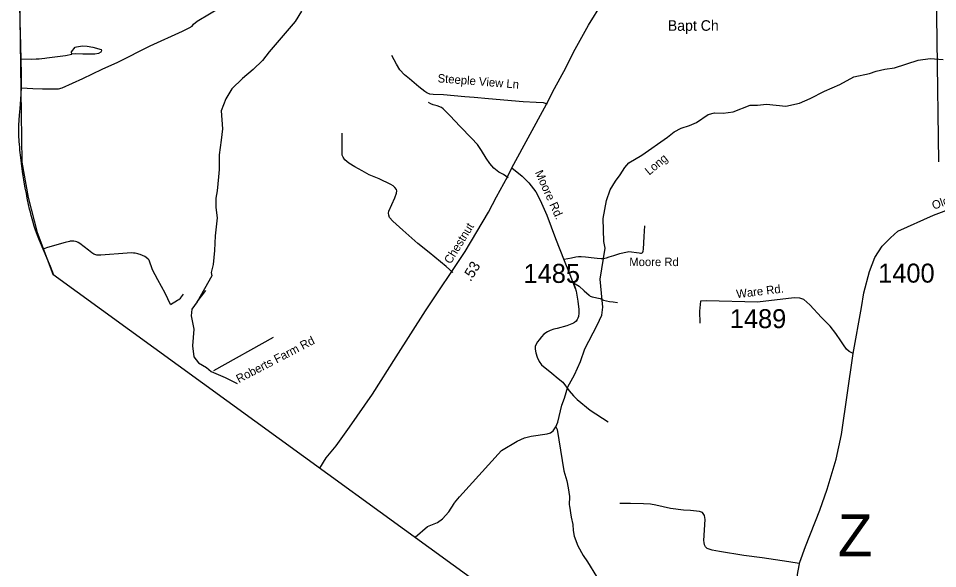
# Model space of a CAD drawing. Extents: x 1268485 to 1426702, y 514839 to 616766.
# Drawn here: x 1296925 to 1304075, y 562703 to 566982 of the extents above; entities that cross this region are included whole.
import ezdxf

# ---------------------------------------------------------------- set-up
doc = ezdxf.new("R2010")
doc.units = 0
for name, color, linetype in [('Old_Level_10', 7, 'Continuous'), ('Old_Level_11', 7, 'Continuous'), ('Old_Level_13', 7, 'Continuous'), ('Old_Level_17', 7, 'Continuous'), ('Old_Level_21', 7, 'Continuous'), ('Old_Level_22', 7, 'Continuous'), ('Old_Level_32', 7, 'Continuous'), ('Old_Level_35', 7, 'Continuous'), ('Old_Level_52', 7, 'Continuous'), ('Old_Level_56', 7, 'Continuous'), ('Old_Level_59', 7, 'Continuous'), ('Old_Level_62', 7, 'Continuous'), ('Old_Level_8', 7, 'Continuous')]:
    doc.layers.add(name, color=color, linetype=linetype)

msp = doc.modelspace()

# ---------------------------------------------------------------- linework, layer by layer
at = {"layer": 'Old_Level_32'}
for points in [[(1300762.939, 565820.997), (1301032.727, 566314.791), (1301094.042, 566437.422), (1301183.154, 566597.659), (1301243.651, 566719.064), (1301358.924, 566930.397), (1301466.839, 567099.219)], [(1303419.122, 564374.772), (1303482.89, 564733.671), (1303501.693, 564848.126), (1303544.205, 565014.904), (1303586.717, 565122.002), (1303643.945, 565209.479), (1303708.531, 565274.473), (1303764.734, 565326.436), (1304044.087, 565452.697), (1304199.872, 565511.15), (1304449.221, 565599.444), (1304750.075, 565711.447), (1305591.322, 566019.251)], [(1299269.824, 563485.181), (1299319.165, 563564.59), (1299396.585, 563657.785), (1299499.024, 563803.312), (1299678.882, 564060.019), (1299863.646, 564349.428), (1300090.921, 564708.327), (1300399.134, 565168.193), (1300580.628, 565476.405), (1300644.396, 565593.722), (1300728.602, 565749.463), (1300762.939, 565820.997)], [(1300762.939, 565820.997), (1300843.831, 565755.833), (1300895.456, 565702.881), (1300950.032, 565634.185), (1300982.483, 565568.352), (1301035.584, 565450.996), (1301103.436, 565271.386), (1301169.812, 565099.648), (1301214.064, 564989.45), (1301255.365, 564880.682)], [(1303419.122, 564374.772), (1303387.238, 564391.122), (1303365.982, 564409.108), (1303342.273, 564442.218), (1303321.009, 564473.452), (1303282.35, 564531.478), (1303240.179, 564588.496), (1303171.644, 564656.321), (1303082.028, 564753.769), (1303034.583, 564795.967), (1303002.952, 564806.516), (1302959.022, 564810.032), (1302673.295, 564776.051), (1302276.899, 564784.855), (1302231.51, 564783.877), (1302222.741, 564704.539), (1302224.498, 564613.112)], [(1302791.998, 560872.42), (1302850.003, 561116.747), (1302871.16, 561193.369), (1302904.27, 561323.727), (1302914.357, 561464.598), (1302922.425, 561599.6), (1302945.767, 562245.083), (1302953.942, 562388.97), (1302966.813, 562524.699), (1302986.396, 562672.378), (1303003.813, 562753.184), (1303046.324, 562875.814), (1303159.346, 563158.358), (1303215.583, 563321.493), (1303285.538, 563554.189), (1303326.892, 563746.909), (1303419.122, 564374.772)]]:
    msp.add_lwpolyline(points, dxfattribs=at)
at = {"layer": 'Old_Level_35'}
msp.add_line((1298445.361, 564243.305), (1298908.369, 564503.772), dxfattribs=at)
for points in [[(1296946.123, 566666.611), (1296943.97, 566762.318), (1296940.279, 566874.995), (1296938.331, 566952.812), (1296937.613, 567002.639), (1296936.793, 567045.137), (1296936.383, 567071.434), (1296935.973, 567120.442), (1296934.845, 567193.8), (1296934.23, 567275.308), (1296934.127, 567391.931), (1296932.59, 567496.559), (1296931.359, 567542.696)], [(1296948.276, 566442.54), (1297037.986, 566437.67), (1297111.908, 566434.953), (1297236.169, 566433.825), (1297264.979, 566442.694), (1297426.355, 566515.385), (1297575.12, 566586.948), (1297697.741, 566640.774), (1297949.853, 566767.804), (1298200.837, 566882.633), (1298252.51, 566907.649), (1298276.398, 566920.926), (1298287.984, 566935.947), (1298314.128, 566961.424), (1298506.672, 567075.69)], [(1296946.123, 566666.611), (1297029.477, 566666.201), (1297062.08, 566667.431), (1297086.379, 566668.559), (1297107.704, 566670.199), (1297130.26, 566672.557), (1297146.766, 566675.274), (1297228.377, 566685.373), (1297290.918, 566694.703), (1297339.618, 566703.981), (1297336.542, 566721.77), (1297365.352, 566757.807), (1297377.04, 566761.703), (1297392.009, 566764.523), (1297423.177, 566767.804), (1297459.163, 566766.112), (1297503.044, 566757.244), (1297568.354, 566740.635), (1297570.609, 566730.074), (1297565.585, 566720.078), (1297548.976, 566710.133), (1297519.038, 566705.109), (1297424.715, 566705.109), (1297367.608, 566705.673), (1297339.618, 566703.981)], [(1296948.276, 566442.54), (1296948.789, 566494.11), (1296948.276, 566542.4), (1296946.123, 566666.611)], [(1301039.373, 566314.587), (1301009.127, 566325.814), (1300952.123, 566328.89), (1300851.853, 566332.683), (1300581.491, 566355.495), (1300471.173, 566366.875), (1300396.329, 566373.335), (1300230.955, 566387.381), (1300152.215, 566391.021), (1300126.173, 566393.789), (1300102.592, 566403.324), (1300086.291, 566413.32), (1300040.256, 566449.922), (1299966.335, 566512.668), (1299929.118, 566544.4), (1299892.209, 566582.744), (1299864.629, 566626.01), (1299828.643, 566694.703)], [(1297117.547, 565187.57), (1297089.454, 565256.006), (1297073.973, 565294.505), (1297058.902, 565335.105), (1297048.341, 565365.504), (1297036.756, 565405.335), (1297030.912, 565424.354), (1297024.35, 565449.37), (1297017.584, 565475.617), (1297011.535, 565499.71), (1297003.845, 565533.851), (1296993.49, 565582.961), (1296986.621, 565620.178), (1296978.419, 565661.701), (1296967.243, 565726.6), (1296962.425, 565758.486), (1296957.606, 565790.321), (1296948.173, 565856.808), (1296943.047, 565899.306), (1296936.588, 565957.438), (1296934.64, 565980.199), (1296932.59, 566002.088), (1296930.642, 566023.926), (1296927.873, 566073.138), (1296927.156, 566124.043), (1296928.899, 566152.443), (1296933.717, 566230.26), (1296937.921, 566280.856), (1296943.355, 566351.394), (1296948.276, 566442.54)], [(1300734.87, 565742.184), (1300697.038, 565766.996), (1300661.769, 565786.065), (1300623.63, 565818.413), (1300592.257, 565853.887), (1300562.627, 565894.692), (1300526.537, 565954.516), (1300496.702, 566000.499), (1300450.258, 566049.557), (1300361.983, 566142.138), (1300279.86, 566227.85), (1300229.109, 566279.421), (1300214.858, 566290.238), (1300183.075, 566302.694), (1300150.574, 566309.615), (1300132.017, 566316.587), (1300113.46, 566327.865)], [(1300304.261, 565005.074), (1300251.05, 565051.774), (1300120.329, 565161.272), (1300032.772, 565231.297), (1299916.2, 565335.618), (1299837.46, 565404.618), (1299811.418, 565432.556), (1299805.779, 565450.549), (1299804.036, 565466.749), (1299807.215, 565481.615), (1299852.121, 565587.114), (1299865.039, 565622.896), (1299868.628, 565640.018), (1299866.372, 565651.705), (1299853.659, 565666.828), (1299838.793, 565680.515), (1299822.594, 565689.793), (1299731.038, 565733.059), (1299654.041, 565765.202), (1299598.984, 565796.626), (1299542.492, 565826.512), (1299496.048, 565856.296), (1299463.137, 565882.389), (1299451.039, 565902.433), (1299443.862, 565917.196), (1299443.862, 566049.455), (1299443.452, 566088.517)], [(1301168.761, 565108.317), (1301227.918, 565119.339), (1301261.136, 565127.336), (1301280.411, 565129.899), (1301303.377, 565130.616), (1301336.288, 565128.463), (1301403.033, 565118.928), (1301427.536, 565116.365), (1301458.499, 565115.238), (1301474.493, 565116.007), (1301498.279, 565120.364), (1301519.502, 565126.567), (1301557.027, 565138.613), (1301602.651, 565152.865), (1301635.869, 565161.272), (1301661.706, 565166.757), (1301673.394, 565168.193), (1301753.774, 565157.94), (1301763.924, 565156.145), (1301770.896, 565157.273), (1301775.612, 565159.426), (1301780.738, 565164.194), (1301783.609, 565172.191), (1301785.865, 565187.211), (1301792.426, 565286.046), (1301796.733, 565369.246)], [(1298108.153, 564756.191), (1298065.297, 564844.671), (1298008.908, 564948.377), (1297968.923, 565025.937), (1297941.548, 565102.268), (1297934.782, 565110.676), (1297919.608, 565121.799), (1297907.715, 565129.438), (1297891.208, 565139.024), (1297872.958, 565145.38), (1297862.603, 565149.379), (1297853.889, 565151.737), (1297843.123, 565154.147), (1297832.05, 565155.89), (1297819.03, 565157.478), (1297802.831, 565157.94), (1297770.842, 565155.838), (1297565.585, 565140.869), (1297542.209, 565141.228), (1297534.212, 565141.587), (1297526.42, 565142.817), (1297518.423, 565145.585), (1297510.426, 565149.481), (1297495.355, 565159.375), (1297469.006, 565179.265), (1297401.339, 565232.271), (1297390.778, 565239.141), (1297378.578, 565244.37), (1297368.018, 565247.855), (1297355.202, 565249.803), (1297341.361, 565250.572), (1297327.622, 565249.239), (1297320.958, 565247.548), (1297288.765, 565238.32), (1297224.891, 565221.609), (1297142.153, 565196.951), (1297117.547, 565187.57)], [(1297201.105, 564985.235), (1297174.859, 565051.518), (1297117.547, 565187.57)], [(1301242.374, 564926.026), (1301255.6, 564886.604), (1301263.29, 564860.87), (1301276.003, 564782.438), (1301283.385, 564716.924), (1301283.795, 564690.011), (1301280.616, 564664.687), (1301277.028, 564651.359), (1301271.389, 564640.132), (1301262.469, 564627.265), (1301249.654, 564617.166), (1301241.657, 564611.169), (1301191.419, 564592.304), (1301114.832, 564570.209), (1301090.328, 564564.109), (1301061.006, 564553.702), (1301039.373, 564544.834), (1301011.998, 564525.149), (1300994.671, 564505.003), (1300976.627, 564482.499), (1300962.171, 564465.992), (1300944.331, 564431.799), (1300944.331, 564408.526), (1300949.662, 564381.203), (1300960.838, 564347.01), (1300974.986, 564313.638), (1300993.133, 564287.494), (1301073.924, 564221.928), (1301123.034, 564181.687), (1301159.226, 564152.415), (1301208.951, 564085.62), (1301243.297, 564046.199), (1301270.466, 564018.056), (1301372.582, 563935.625), (1301512.018, 563843.607)], [(1301242.374, 564926.026), (1301286.46, 564899.267), (1301326.343, 564862.101), (1301363.355, 564829.139), (1301371.865, 564822.321), (1301386.731, 564817.502), (1301450.297, 564804.174), (1301476.339, 564790.487), (1301522.988, 564779.977), (1301552.208, 564778.132), (1301583.888, 564771.878)], [(1298108.153, 564756.191), (1298162.287, 564789.922), (1298173.872, 564797.202), (1298184.535, 564805.814), (1298194.172, 564815.606), (1298202.375, 564826.576), (1298209.244, 564838.417)], [(1302997.415, 562743.554), (1302917.65, 562756.678), (1302710.24, 562785.795), (1302568.651, 562805.941), (1302377.338, 562837.109), (1302320.025, 562846.336), (1302298.392, 562853.872), (1302283.014, 562860.69), (1302268.967, 562873.352), (1302261.791, 562888.731), (1302257.997, 562906.211), (1302256.664, 562921.95), (1302268.045, 563085.119), (1302260.458, 563114.954), (1302246.207, 563138.587), (1302223.856, 563147.25), (1302153.421, 563155.914), (1302097.646, 563158.682), (1301996.351, 563170.985), (1301882.342, 563195.745), (1301842.357, 563203.486), (1301786.275, 563207.946), (1301684.979, 563209.33), (1301636.177, 563210.663), (1301603.266, 563209.689)]]:
    msp.add_lwpolyline(points, dxfattribs=at)
at = {"layer": 'Old_Level_52'}
for points in [[(1297195.377, 571312.304), (1297269.865, 571079.026), (1297324.442, 570850.399), (1297338.454, 570733.759), (1297328.866, 570408.172), (1297325.765, 570262.373), (1297300.006, 570016.768), (1297280.259, 569851.083), (1297255.342, 569578.59), (1297150.343, 568899.372), (1297019.967, 568472.428), (1296966.336, 568222.885), (1296935.98, 568048.106), (1296924.613, 567732.176), (1296951.219, 565864.509), (1297000.9, 565589.173), (1297070.463, 565317.439), (1297191.442, 564993.917)], [(1297191.442, 564993.917), (1301878.471, 561591.516), (1304729.751, 559347.09), (1305660.322, 558675.662), (1306160.753, 558488.283), (1307142.154, 557829.475), (1306860.195, 555870.524), (1306420.072, 553490.623), (1306092.175, 550983.41), (1306104.846, 542672.517), (1306047.612, 533086.61), (1304716.96, 525607.345), (1304265.665, 522554.242)]]:
    msp.add_lwpolyline(points, dxfattribs=at)
at = {"layer": 'Old_Level_56'}
msp.add_lwpolyline([(1304083.273, 565866.712), (1304059.311, 567756.332), (1304063.334, 568184.464), (1304734.482, 568472.912)], dxfattribs=at)
at = {"layer": 'Old_Level_59'}
for points in [[(1299127.159, 567039.19), (1299077.332, 566958.195), (1298969.577, 566830.447), (1298875.15, 566722.436), (1298823.682, 566654.513), (1298751.196, 566585.051), (1298668.663, 566514.821), (1298583.976, 566433.62), (1298537.526, 566357.304), (1298501.168, 566263.761), (1298511.556, 566123.446), (1298501.168, 566035.1), (1298485.587, 565920.769), (1298485.587, 565806.439), (1298480.393, 565749.273), (1298470.005, 565640.14), (1298459.617, 565582.974), (1298459.617, 565510.219), (1298470.005, 565432.266), (1298454.424, 565291.952), (1298449.229, 565177.622), (1298438.842, 565068.488), (1298423.261, 565006.126), (1298428.454, 564980.142), (1298314.189, 564777.465), (1298381.709, 564865.811)], [(1301103.964, 563806.852), (1301120.881, 563842.479), (1301151.946, 563973.815), (1301173.272, 564029.384), (1301199.211, 564116.839), (1301251.499, 564209.677), (1301295.995, 564314.663), (1301330.239, 564411.909), (1301426.614, 564595.79), (1301462.498, 564674.991), (1301471.828, 564736.814), (1301448.862, 564953.503), (1301488.642, 565194.695), (1301479.722, 565246.881), (1301473.981, 565427.122), (1301499.099, 565564.609), (1301529.14, 565649.963), (1301568.715, 565715.117), (1301605.829, 565764.279), (1301641.201, 565821.539), (1301674.111, 565858.756), (1301773.562, 565918.478), (1301972.872, 566057.914), (1302025.878, 566098.719), (1302080.627, 566127.426), (1302145.116, 566147.932), (1302199.762, 566172.743), (1302289.268, 566234.669), (1302339.505, 566247.484), (1302405.532, 566245.946), (1302485.708, 566256.045), (1302617.146, 566307.052), (1302675.073, 566307.667), (1302743.355, 566316.125), (1302893.043, 566300.644), (1303001.619, 566322.123), (1303084.46, 566358.212), (1303195.905, 566415.627), (1303315.143, 566466.89), (1303422.59, 566528.457), (1303545.212, 566553.575), (1303597.705, 566570.39), (1303664.142, 566586.846), (1303738.371, 566597.149), (1303923.84, 566656.871), (1304016.216, 566670.763), (1304118.127, 566662.356)]]:
    msp.add_lwpolyline(points, dxfattribs=at)
at = {"layer": 'Old_Level_62'}
for points in [[(1298314.189, 564777.465), (1298272.638, 564720.3), (1298267.444, 564668.331), (1298288.22, 564564.395), (1298277.832, 564434.474), (1298288.22, 564351.324), (1298324.577, 564304.553), (1298386.903, 564268.175), (1298423.261, 564236.994), (1298532.332, 564190.222), (1298625.822, 564143.451)], [(1300012.04, 562946.394), (1300107.308, 563029.602), (1300184.203, 563061.846), (1300224.803, 563090.913), (1300272.273, 563145.764), (1300313.693, 563208.92), (1300317.897, 563214.764), (1300356.959, 563261.926), (1300683.505, 563620.51), (1300805.203, 563693.766), (1300861.9, 563720.422), (1300912.24, 563733.238), (1301038.758, 563752.308), (1301062.851, 563759.741), (1301083.254, 563775.325), (1301103.964, 563806.852)], [(1301103.964, 563806.852), (1301115.447, 563784.604), (1301168.145, 563463.133), (1301190.188, 563386.648), (1301200.954, 563330.311), (1301211.514, 563264.079), (1301209.873, 563198.052), (1301211.616, 563188.005), (1301225.765, 563103.626), (1301238.376, 563047.339), (1301239.401, 562999.254), (1301248.218, 562955.066), (1301276.618, 562880.324), (1301316.911, 562805.378), (1301351.667, 562754.525), (1301420.975, 562640.823), (1301492.743, 562539.117), (1301575.276, 562387.122), (1301599.883, 562326.529), (1301612.493, 562270.192), (1301627.462, 562139.727), (1301617.825, 561983.887), (1301597.729, 561806.261), (1301597.995, 561795.12)]]:
    msp.add_lwpolyline(points, dxfattribs=at)

# ---------------------------------------------------------------- texts
at = {"layer": 'Old_Level_10'}
for s, rotation, p in [('Steeple View Ln', 355.5281556, (1300183.738, 566485.307)), ('Roberts Farm Rd', 27.5232806, (1298639.452, 564144.828))]:
    msp.add_text(s, height=65.61666, rotation=rotation, dxfattribs=at).set_placement(p)
msp.add_text('Moore Rd', height=65.6167, dxfattribs=at).set_placement((1301676.285, 565055.718))
at = {"layer": 'Old_Level_11'}
for s, height, rotation, p in [('Moore Rd.', 65.6167, 294.3458556, (1300940.816, 565784.132)), ('Old Kings Mtn. Rd.', 65.61666, 19.6153111, (1304044.185, 565493.929)), ('Chestnut', 65.6167, 58.3394028, (1300287.007, 565066.885)), ('Ware Rd.', 65.6167, 6.782275, (1302512.865, 564806.121))]:
    msp.add_text(s, height=height, rotation=rotation, dxfattribs=at).set_placement(p)
at = {"layer": 'Old_Level_13'}
msp.add_text('Z', height=328.083, dxfattribs=at).set_placement((1303298.728, 562797.796))
at = {"layer": 'Old_Level_17'}
msp.add_text('.53', height=82.0208, rotation=58.3394028, dxfattribs=at).set_placement((1300442.136, 564929.967))
at = {"layer": 'Old_Level_21'}
msp.add_text('Long', height=65.6167, rotation=39.6295667, dxfattribs=at).set_placement((1301831.352, 565758.812))
at = {"layer": 'Old_Level_22'}
msp.add_text('Bapt Ch', height=82.0208, dxfattribs=at).set_placement((1301976.107, 566885.656))
at = {"layer": 'Old_Level_8'}
for s, p in [('1485', (1300853.94, 564925.043)), ('1400', (1303612.542, 564927.181)), ('1489', (1302458.457, 564573.094))]:
    msp.add_text(s, height=147.6375, dxfattribs=at).set_placement(p)

doc.saveas('drawing.dxf')
